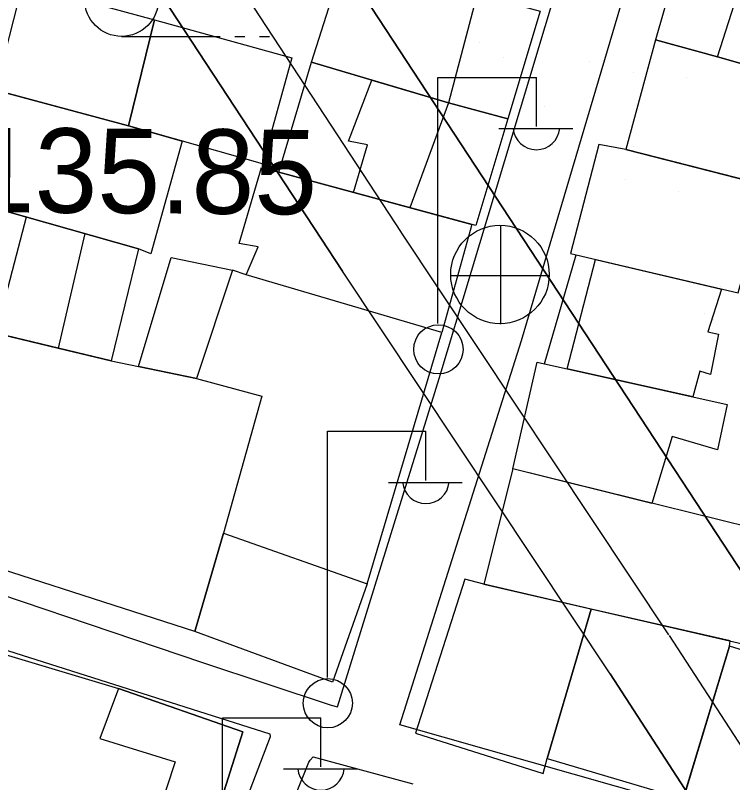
# Model space of a CAD drawing. Extents: x 417997 to 421451, y 4451742 to 4455216.
# Drawn here: x 420261.6 to 420312.6, y 4452281.5 to 4452336 of the extents above; entities that cross this region are included whole.
import ezdxf

# ---------------------------------------------------------------- set-up
doc = ezdxf.new("R2010")
doc.units = 0
for name, color, linetype in [('ADAKENARI', 7, 'Continuous'), ('B_Mesken', 7, 'Continuous'), ('B_Teras', 7, 'Continuous'), ('Default', 7, 'Continuous'), ('KALDIRIM', 7, 'Continuous'), ('PL_AYA_PARK_DINLENME', 7, 'Continuous'), ('PL_TURZM', 7, 'Continuous'), ('S_Elektrik_Diregi', 7, 'Continuous'), ('S_Rogar_Kapagi', 7, 'Continuous'), ('S_Tek_Agac', 7, 'Continuous'), ('Sinir_Duvar_tek_tarafa_ait', 7, 'Continuous'), ('TR_PARKALANI', 7, 'Continuous'), ('TR_TİC_TURIZM_K', 7, 'Continuous'), ('Y_Kot_Noktasi', 7, 'Continuous'), ('Yol_Sose', 7, 'Continuous')]:
    doc.layers.add(name, color=color, linetype=linetype)

# ---------------------------------------------------------------- blocks, each defined once
blk = doc.blocks.new('POINT_DISPLAY')
at = {"layer": 'Default'}
blk.add_line((0, 0), (0, 0), dxfattribs=at)

msp = doc.modelspace()

# ---------------------------------------------------------------- linework, layer by layer
at = {"layer": 'ADAKENARI'}
for p, q in [((420236.802, 4452391.197), (420284.876, 4452317.868)), ((420236.802, 4452391.197), (420284.876, 4452317.868)), ((420315.273, 4452293.389), (420275.852, 4452353.52)), ((420315.273, 4452293.389), (420275.852, 4452353.52)), ((420303.901, 4452289.249), (420284.876, 4452317.868)), ((420303.901, 4452289.249), (420284.876, 4452317.868)), ((420303.901, 4452289.249), (420310.707, 4452278.755)), ((420303.901, 4452289.249), (420310.707, 4452278.755))]:
    msp.add_line(p, q, dxfattribs=at)
at = {"layer": 'B_Mesken'}
for points in [[(420309.356, 4452342.068), (420307.123, 4452334.31), (420311.539, 4452333.084), (420321.167, 4452330.341), (420321.781, 4452332.507), (420323.389, 4452338.178), (420320.549, 4452338.901), (420313.922, 4452340.588)], [(420298.918, 4452336.333), (420296.632, 4452328.691), (420292.423, 4452329.823), (420282.674, 4452332.718), (420285.137, 4452340.469), (420294.445, 4452337.571)], [(420271.519, 4452335.72), (420269.675, 4452328.195), (420260.215, 4452330.721), (420262.157, 4452338.281)], [(420271.519, 4452335.72), (420281.279, 4452333.028), (420279.204, 4452325.494), (420269.675, 4452328.195)], [(420307.123, 4452334.31), (420305.022, 4452326.508), (420318.987, 4452322.925), (420321.167, 4452330.341), (420311.539, 4452333.084)], [(420294.36, 4452321.101), (420280.351, 4452324.895), (420282.674, 4452332.718), (420292.423, 4452329.823), (420296.632, 4452328.691)], [(420273.497, 4452327.112), (420271.269, 4452319.102), (420270.385, 4452319.449), (420258.921, 4452322.703), (420258.326, 4452322.726), (420260.479, 4452330.651), (420269.675, 4452328.195)], [(420301.087, 4452319.11), (420312.989, 4452316.312), (420313.37, 4452317.722), (420314.565, 4452317.27), (420316.239, 4452323.63), (420305.022, 4452326.508), (420303.092, 4452326.872)], [(420294.074, 4452321.179), (420291.94, 4452313.494), (420278.039, 4452317.609), (420278.881, 4452319.59), (420277.548, 4452319.835), (420279.135, 4452325.239), (420280.351, 4452324.895)], [(420256.683, 4452314.308), (420258.921, 4452322.703), (420270.385, 4452319.449), (420268.432, 4452311.485)], [(420270.392, 4452311.077), (420272.709, 4452318.841), (420277.054, 4452317.936), (420274.517, 4452310.22)], [(420300.855, 4452310.915), (420302.867, 4452318.691), (420311.811, 4452316.589), (420310.848, 4452313.546), (420311.612, 4452313.381), (420311.021, 4452310.516), (420310.279, 4452310.757), (420309.777, 4452308.924)], [(420274.517, 4452310.22), (420279.15, 4452308.982), (420276.419, 4452299.23), (420286.639, 4452295.643), (420291.94, 4452313.494), (420278.039, 4452317.609), (420277.054, 4452317.936)], [(420254.815, 4452298.556), (420253.708, 4452299.733), (420256.683, 4452314.308), (420264.667, 4452312.39), (420268.432, 4452311.485), (420274.517, 4452310.22), (420279.15, 4452308.982), (420276.419, 4452299.23), (420274.383, 4452292.235)], [(420298.707, 4452311.395), (420312.225, 4452308.377), (420311.525, 4452305.15), (420308.307, 4452306.105), (420306.871, 4452301.353), (420296.978, 4452303.798)], [(420316.383, 4452290.667), (420318.067, 4452298.586), (420296.978, 4452303.798), (420294.919, 4452295.605)], [(420274.383, 4452292.235), (420276.419, 4452299.23), (420286.639, 4452295.643), (420284.161, 4452288.642)], [(420237.269, 4452297.708), (420268.97, 4452288.198), (420277.802, 4452285.112), (420271.794, 4452266.191), (420262.818, 4452269.21), (420263.444, 4452271.342), (420234.156, 4452280.948)], [(420302.562, 4452293.846), (420294.919, 4452295.605), (420293.575, 4452295.957), (420290.08, 4452285.03), (420299.14, 4452282.148), (420299.417, 4452283.231), (420302.562, 4452293.846)], [(420299.417, 4452283.231), (420309.101, 4452280.364), (420312.373, 4452291.21), (420312.425, 4452291.577), (420302.562, 4452293.846)], [(420312.373, 4452291.21), (420308.968, 4452279.922), (420321.611, 4452276.216), (420324.457, 4452287.449)]]:
    msp.add_lwpolyline(points, close=True, dxfattribs=at)
at = {"layer": 'B_Teras'}
for points in [[(420294.445, 4452337.571), (420292.423, 4452329.823), (420282.674, 4452332.718), (420285.137, 4452340.469)], [(420323.389, 4452338.178), (420321.167, 4452330.341), (420311.539, 4452333.084), (420313.922, 4452340.588)], [(420285.67, 4452323.455), (420286.661, 4452326.846), (420285.31, 4452327.091), (420286.962, 4452331.445), (420292.423, 4452329.823), (420289.674, 4452322.37)], [(420266.574, 4452320.531), (420264.667, 4452312.39), (420260.241, 4452313.453), (420262.414, 4452321.711)], [(420268.97, 4452288.198), (420267.642, 4452284.65), (420272.996, 4452282.971), (420269.238, 4452271.615), (420264.022, 4452273.309), (420262.818, 4452269.21), (420271.794, 4452266.191), (420277.802, 4452285.112)]]:
    msp.add_lwpolyline(points, close=True, dxfattribs=at)
at = {"layer": 'KALDIRIM'}
for p, q in [((420240.983, 4452393.939), (420289.058, 4452320.61)), ((420240.983, 4452393.939), (420289.058, 4452320.61)), ((420308.065, 4452292.017), (420289.04, 4452320.636)), ((420308.065, 4452292.017), (420289.04, 4452320.636)), ((420308.096, 4452291.97), (420314.851, 4452281.555)), ((420308.096, 4452291.97), (420314.851, 4452281.555))]:
    msp.add_line(p, q, dxfattribs=at)
at = {"layer": 'PL_AYA_PARK_DINLENME'}
msp.add_line((420275.852, 4452353.52), (420315.273, 4452293.389), dxfattribs=at)
msp.add_line((420275.852, 4452353.52), (420315.273, 4452293.389), dxfattribs=at)
at = {"layer": 'PL_TURZM'}
for p, q in [((420284.876, 4452317.868), (420260.851, 4452354.514)), ((420284.876, 4452317.868), (420260.851, 4452354.514)), ((420303.901, 4452289.249), (420284.876, 4452317.868)), ((420303.901, 4452289.249), (420284.876, 4452317.868)), ((420310.707, 4452278.755), (420303.901, 4452289.249)), ((420310.707, 4452278.755), (420303.901, 4452289.249))]:
    msp.add_line(p, q, dxfattribs=at)
at = {"layer": 'S_Elektrik_Diregi'}
for p, q in [((420291.661, 4452314.137), (420291.661, 4452331.637)), ((420291.661, 4452331.637), (420298.661, 4452331.637)), ((420298.661, 4452328.137), (420298.661, 4452331.637)), ((420296.001, 4452327.997), (420301.251, 4452327.997)), ((420283.805, 4452288.984), (420283.805, 4452306.484)), ((420283.805, 4452306.484), (420290.805, 4452306.484)), ((420290.805, 4452302.984), (420290.805, 4452306.484)), ((420288.145, 4452302.844), (420293.395, 4452302.844)), ((420276.352, 4452268.617), (420276.352, 4452286.117)), ((420276.352, 4452286.117), (420283.352, 4452286.117)), ((420283.352, 4452282.617), (420283.352, 4452286.117)), ((420280.692, 4452282.477), (420285.942, 4452282.477))]:
    msp.add_line(p, q, dxfattribs=at)
for centre in [(420291.697, 4452312.302), (420283.841, 4452287.149)]:
    msp.add_circle(centre, 1.75, dxfattribs=at)
for centre in [(420298.662, 4452328.15), (420290.806, 4452302.997), (420283.353, 4452282.63)]:
    msp.add_arc(centre, 1.658, 184.8384, 355.1464, dxfattribs=at)
at = {"layer": 'S_Rogar_Kapagi'}
for p, q in [((420296.126, 4452314.094), (420296.126, 4452321.094)), ((420292.556, 4452317.559), (420299.556, 4452317.559))]:
    msp.add_line(p, q, dxfattribs=at)
msp.add_circle((420296.073, 4452317.623), 3.5, dxfattribs=at)
at = {"layer": 'S_Tek_Agac'}
for p, q in [((420269.183, 4452334.549), (420276.183, 4452334.549)), ((420277.233, 4452334.549), (420277.933, 4452334.549)), ((420278.983, 4452334.549), (420279.683, 4452334.549))]:
    msp.add_line(p, q, dxfattribs=at)
msp.add_circle((420269.183, 4452337.174), 2.625, dxfattribs=at)
at = {"layer": 'Sinir_Duvar_tek_tarafa_ait'}
msp.add_lwpolyline([(420299.24, 4452311.276), (420301.48, 4452319.017)], dxfattribs=at)
at = {"layer": 'TR_TİC_TURIZM_K'}
for p, q in [((420284.876, 4452317.868), (420260.851, 4452354.514)), ((420284.876, 4452317.868), (420260.851, 4452354.514)), ((420303.901, 4452289.249), (420284.876, 4452317.868)), ((420303.901, 4452289.249), (420284.876, 4452317.868)), ((420310.707, 4452278.755), (420303.901, 4452289.249)), ((420310.707, 4452278.755), (420303.901, 4452289.249))]:
    msp.add_line(p, q, dxfattribs=at)
at = {"layer": 'Yol_Sose'}
for points in [[(420262.461, 4452343.174), (420261.616, 4452340.124), (420255.558, 4452314.806), (420252.521, 4452300.115), (420252.432, 4452299.228), (420252.424, 4452299.033), (420252.545, 4452298.556), (420252.752, 4452298.13), (420254.049, 4452297.106), (420274.932, 4452290.04), (420284.085, 4452287.016), (420284.525, 4452286.887), (420291.761, 4452310.24), (420298.133, 4452331.399), (420301.529, 4452342.762)], [(420288.962, 4452285.616), (420297.607, 4452312.922), (420306.13, 4452341.714), (420306.459, 4452342.71)], [(420266.262, 4452250.309), (420267.543, 4452252.729), (420279.768, 4452284.792), (420279.744, 4452284.946), (420229.904, 4452300.771)], [(420318.641, 4452291.447), (420339.465, 4452286.025), (420357.143, 4452281.999), (420359.411, 4452281.699), (420383.422, 4452279.693), (420386.253, 4452279.5), (420388.567, 4452279.229), (420395.558, 4452278.089), (420403.7, 4452276.202), (420405.723, 4452275.464), (420408.321, 4452274.02), (420412.391, 4452270.241), (420412.775, 4452269.538), (420412.999, 4452268.293), (420408.326, 4452254.173), (420407.963, 4452253.768), (420407.294, 4452253.546), (420406.244, 4452253.495), (420389.156, 4452258.024), (420357.622, 4452266.193), (420319.745, 4452276.849), (420288.962, 4452285.616)], [(420283.26, 4452265.282), (420276.414, 4452267.107), (420276.197, 4452267.201), (420276.181, 4452267.279), (420282.495, 4452282.97), (420282.577, 4452283.111), (420282.797, 4452283.333)], [(420282.797, 4452283.333), (420289.871, 4452281.414)]]:
    msp.add_lwpolyline(points, dxfattribs=at)

# ---------------------------------------------------------------- block references
at = {"layer": 'TR_PARKALANI', "xscale": 0.1, "yscale": 0.10000000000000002}
for p in [(420294.585, 4452334.139), (420294.585, 4452334.139), (420296.331, 4452333.024), (420296.331, 4452333.024), (420302.4, 4452332.756), (420302.4, 4452332.756), (420305.554, 4452331.969), (420305.554, 4452331.969), (420309.306, 4452331.631), (420309.306, 4452331.631), (420299.204, 4452329.559), (420299.204, 4452329.559), (420305.554, 4452326.704), (420305.554, 4452326.704), (420305.026, 4452324.366), (420305.026, 4452324.366), (420308.75, 4452323.507), (420308.75, 4452323.507), (420305.092, 4452318.274), (420305.092, 4452318.274), (420311.759, 4452316.738), (420311.759, 4452316.738), (420310.631, 4452314.858), (420310.631, 4452314.858), (420311.231, 4452314.401), (420311.231, 4452314.401)]:
    msp.add_blockref('POINT_DISPLAY', p, dxfattribs=at)

# ---------------------------------------------------------------- texts
at = {"layer": 'Y_Kot_Noktasi'}
msp.add_text('135.85 ', height=6, rotation=359.6173, dxfattribs=at).set_placement((420258.521, 4452322.057))

doc.saveas('drawing.dxf')
